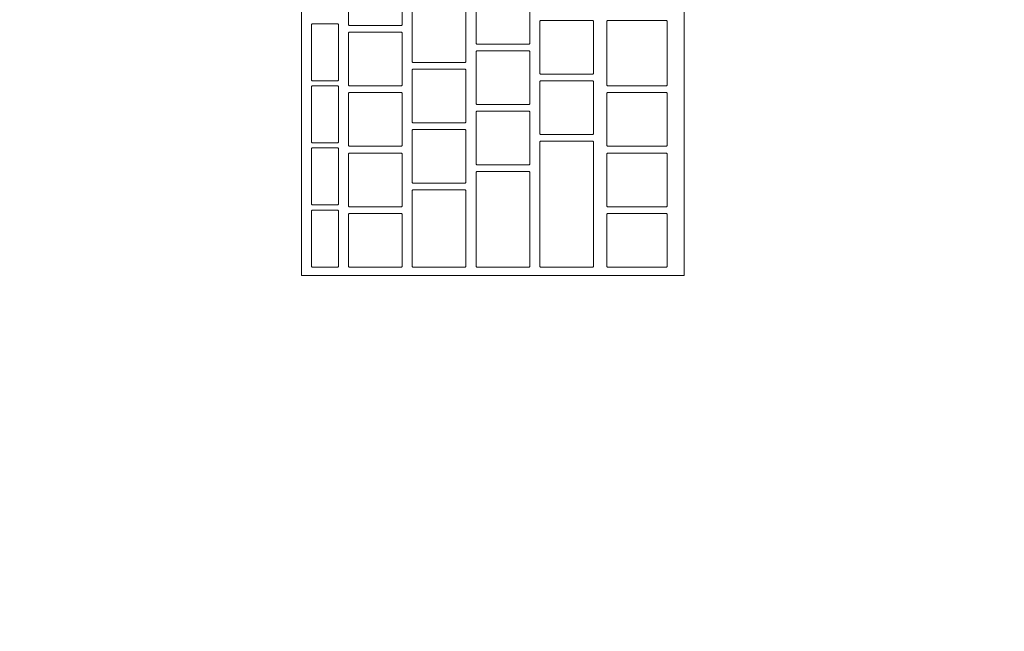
# Model space of a CAD drawing. Header units: metres. Extents: x -3.6 to 90.7, y -11.1 to 18.
# Tile 662 of 708: x 54.906 to 55.199, y 11.721 to 11.903. Entities that reach past the tile are written whole.
import ezdxf

# ---------------------------------------------------------------- set-up
doc = ezdxf.new("R2010")
doc.units = ezdxf.units.M
doc.header["$MEASUREMENT"] = 0
doc.linetypes.add('Wipeout_Contour', pattern=[1, 0, -1])
doc.layers.add('152 - Bemaßung_ Beschriftung.Ausbau', color=7, linetype='Continuous')
doc.layers.add('701 - Einrichtung.Möbel', color=7, linetype='Continuous')
doc.styles.add('ERSTELLTER_STIL_2', font='txt')
doc.dimstyles.new('ERSTELLTER_STIL__3', dxfattribs={"dimtxt": 0.1, "dimasz": 0.0532, "dimexe": 0.18, "dimexo": 0.0625, "dimgap": 0, "dimtad": 1, "dimtih": 1, "dimtoh": 1, "dimzin": 0, "dimdsep": 46, "dimtxsty": 'ERSTELLTER_STIL_2', "dimblk": 'ARROWHEAD_2', "dimblk1": 'ARROWHEAD_2', "dimblk2": 'ARROWHEAD_2', "dimcen": 0.09, "dimse1": 1, "dimse2": 1, "dimclrd": 7, "dimclre": 7, "dimclrt": 7, "dimazin": 0, "dimtfac": 1, "dimtdec": 4, "dimtmove": 0, "dimatfit": 3, "dimfxl": 1, "dimtolj": 1, "dimtzin": 0, "dimarcsym": 0})

# ---------------------------------------------------------------- blocks, each defined once
blk = doc.blocks.new('*D280')
at = {"layer": '152 - Bemaßung_ Beschriftung.Ausbau', "color": 7, "linetype": 'Continuous', "lineweight": 5}
for p, q in [((54.59997, 15.3025), (54.59997, 15.4075)), ((58.055, 15.3025), (58.055, 15.4075)), ((54.62018, 15.39), (54.57977, 15.32)), ((58.07521, 15.39), (58.03479, 15.32)), ((54.59997, 15.355), (58.055, 15.355))]:
    blk.add_line(p, q, dxfattribs=at)
at = {"layer": '152 - Bemaßung_ Beschriftung.Ausbau', "color": 7, "lineweight": 5, "char_height": 0.1, "attachment_point": 7, "style": 'ERSTELLTER_STIL_2'}
for s, insert in [('\\A1;{\\pql;\\fArial|b0|i0|c0|p38;3,45\\fArial|b0|i0|c0|p38;\\A1{\\H.66x;\\S5^  ;}}', (56.09353, 15.35559)), ('\\A1;{\\pql;\\fArial|b0|i0|c0|p38;14}', (57.883, 15.375))]:
    blk.add_mtext(s, dxfattribs=dict(at, insert=insert))
blk = doc.blocks.new('ARROWHEAD_2')
at = {"color": 0, "linetype": 'Continuous', "lineweight": 0}
for p, q in [((-0.3781, -0.655), (0.3781, 0.655)), ((0, 0), (-1, 0))]:
    blk.add_line(p, q, dxfattribs=at)

msp = doc.modelspace()

# ---------------------------------------------------------------- wipeouts: each hides what was drawn before it
at = {"color": 254, "linetype": 'Wipeout_Contour', "lineweight": 0, "ltscale": 341.086211}
msp.add_wipeout([(54.59997, 10.68998), (56.79997, 10.68998), (56.79997, 11.48998), (55.39997, 11.48998), (55.39997, 12.68998), (54.59997, 12.68998)], dxfattribs=at).dxf.layer = '701 - Einrichtung.Möbel'

# ---------------------------------------------------------------- next in the draw order: wipeouts: each hides what was drawn before it
at = {"color": 254, "linetype": 'Wipeout_Contour', "lineweight": 0, "ltscale": 225.330945}
msp.add_wipeout([(55.10389, 11.82684), (55.10389, 12.08884), (54.98989, 12.08884), (54.98989, 11.82684)], dxfattribs=at).dxf.layer = '701 - Einrichtung.Möbel'

# ---------------------------------------------------------------- next in the draw order: linework, layer by layer
at = {"layer": '701 - Einrichtung.Möbel', "color": 7, "linetype": 'Continuous', "lineweight": 5, "flags": 128}
msp.add_lwpolyline([(55.10389, 11.82684), (55.10389, 12.08884), (54.98989, 12.08884), (54.98989, 11.82684)], close=True, dxfattribs=at)

# ---------------------------------------------------------------- next in the draw order: wipeouts: each hides what was drawn before it
at = {"color": 254, "linetype": 'Wipeout_Contour', "lineweight": 0, "ltscale": 506.112869}
msp.add_wipeout([(55.01989, 11.90934), (55.01989, 11.91714), (55.01969, 11.91734), (55.00409, 11.91734), (55.00389, 11.91714), (55.00389, 11.90154), (55.00409, 11.90134), (55.01969, 11.90134), (55.01989, 11.90154)], dxfattribs=at).dxf.layer = '701 - Einrichtung.Möbel'
at = {"color": 254, "linetype": 'Wipeout_Contour', "lineweight": 0, "ltscale": 506.436631}
msp.add_wipeout([(55.05789, 11.90384), (55.05789, 11.91164), (55.05769, 11.91184), (55.04209, 11.91184), (55.04189, 11.91164), (55.04189, 11.89604), (55.04209, 11.89584), (55.05769, 11.89584), (55.05789, 11.89604)], dxfattribs=at).dxf.layer = '701 - Einrichtung.Möbel'
at = {"color": 254, "linetype": 'Wipeout_Contour', "lineweight": 0, "ltscale": 506.259036}
msp.add_wipeout([(55.03889, 11.89834), (55.03889, 11.90614), (55.03869, 11.90634), (55.02309, 11.90634), (55.02289, 11.90614), (55.02289, 11.89054), (55.02309, 11.89034), (55.03869, 11.89034), (55.03889, 11.89054)], dxfattribs=at).dxf.layer = '701 - Einrichtung.Möbel'
at = {"color": 254, "linetype": 'Wipeout_Contour', "lineweight": 0, "ltscale": 506.586633}
msp.add_wipeout([(55.07689, 11.89484), (55.07689, 11.90264), (55.07669, 11.90284), (55.06109, 11.90284), (55.06089, 11.90264), (55.06089, 11.88704), (55.06109, 11.88684), (55.07669, 11.88684), (55.07689, 11.88704)], dxfattribs=at).dxf.layer = '701 - Einrichtung.Möbel'
at = {"color": 254, "linetype": 'Wipeout_Contour', "lineweight": 0, "ltscale": 506.769141}
msp.add_wipeout([(55.09889, 11.89309), (55.09889, 11.90264), (55.09869, 11.90284), (55.08109, 11.90284), (55.08089, 11.90264), (55.08089, 11.88354), (55.08109, 11.88334), (55.09869, 11.88334), (55.09889, 11.88354)], dxfattribs=at).dxf.layer = '701 - Einrichtung.Möbel'
at = {"color": 254, "linetype": 'Wipeout_Contour', "lineweight": 0, "ltscale": 505.946604}
msp.add_wipeout([(55.00089, 11.89334), (55.00089, 11.90164), (55.00069, 11.90184), (54.99309, 11.90184), (54.99289, 11.90164), (54.99289, 11.88504), (54.99309, 11.88484), (55.00069, 11.88484), (55.00089, 11.88504)], dxfattribs=at).dxf.layer = '701 - Einrichtung.Möbel'
at = {"color": 254, "linetype": 'Wipeout_Contour', "lineweight": 0, "ltscale": 506.078586}
msp.add_wipeout([(55.01989, 11.89134), (55.01989, 11.89914), (55.01969, 11.89934), (55.00409, 11.89934), (55.00389, 11.89914), (55.00389, 11.88354), (55.00409, 11.88334), (55.01969, 11.88334), (55.01989, 11.88354)], dxfattribs=at).dxf.layer = '701 - Einrichtung.Möbel'
at = {"color": 254, "linetype": 'Wipeout_Contour', "lineweight": 0, "ltscale": 506.402386}
msp.add_wipeout([(55.05789, 11.88584), (55.05789, 11.89364), (55.05769, 11.89384), (55.04209, 11.89384), (55.04189, 11.89364), (55.04189, 11.87804), (55.04209, 11.87784), (55.05769, 11.87784), (55.05789, 11.87804)], dxfattribs=at).dxf.layer = '701 - Einrichtung.Möbel'
at = {"color": 254, "linetype": 'Wipeout_Contour', "lineweight": 0, "ltscale": 506.224794}
msp.add_wipeout([(55.03889, 11.88034), (55.03889, 11.88814), (55.03869, 11.88834), (55.02309, 11.88834), (55.02289, 11.88814), (55.02289, 11.87254), (55.02309, 11.87234), (55.03869, 11.87234), (55.03889, 11.87254)], dxfattribs=at).dxf.layer = '701 - Einrichtung.Möbel'
at = {"color": 254, "linetype": 'Wipeout_Contour', "lineweight": 0, "ltscale": 506.552423}
msp.add_wipeout([(55.07689, 11.87684), (55.07689, 11.88464), (55.07669, 11.88484), (55.06109, 11.88484), (55.06089, 11.88464), (55.06089, 11.86904), (55.06109, 11.86884), (55.07669, 11.86884), (55.07689, 11.86904)], dxfattribs=at).dxf.layer = '701 - Einrichtung.Möbel'
at = {"color": 254, "linetype": 'Wipeout_Contour', "lineweight": 0, "ltscale": 505.911404}
msp.add_wipeout([(55.00089, 11.87484), (55.00089, 11.88314), (55.00069, 11.88334), (54.99309, 11.88334), (54.99289, 11.88314), (54.99289, 11.86654), (54.99309, 11.86634), (55.00069, 11.86634), (55.00089, 11.86654)], dxfattribs=at).dxf.layer = '701 - Einrichtung.Möbel'
at = {"color": 254, "linetype": 'Wipeout_Contour', "lineweight": 0, "ltscale": 506.044352}
msp.add_wipeout([(55.01989, 11.87334), (55.01989, 11.88114), (55.01969, 11.88134), (55.00409, 11.88134), (55.00389, 11.88114), (55.00389, 11.86554), (55.00409, 11.86534), (55.01969, 11.86534), (55.01989, 11.86554)], dxfattribs=at).dxf.layer = '701 - Einrichtung.Möbel'
at = {"color": 254, "linetype": 'Wipeout_Contour', "lineweight": 0, "ltscale": 506.731489}
msp.add_wipeout([(55.09889, 11.87334), (55.09889, 11.88114), (55.09869, 11.88134), (55.08109, 11.88134), (55.08089, 11.88114), (55.08089, 11.86554), (55.08109, 11.86534), (55.09869, 11.86534), (55.09889, 11.86554)], dxfattribs=at).dxf.layer = '701 - Einrichtung.Möbel'
at = {"color": 254, "linetype": 'Wipeout_Contour', "lineweight": 0, "ltscale": 506.368189}
msp.add_wipeout([(55.05789, 11.86784), (55.05789, 11.87564), (55.05769, 11.87584), (55.04209, 11.87584), (55.04189, 11.87564), (55.04189, 11.86004), (55.04209, 11.85984), (55.05769, 11.85984), (55.05789, 11.86004)], dxfattribs=at).dxf.layer = '701 - Einrichtung.Möbel'
at = {"color": 254, "linetype": 'Wipeout_Contour', "lineweight": 0, "ltscale": 506.190602}
msp.add_wipeout([(55.03889, 11.86234), (55.03889, 11.87014), (55.03869, 11.87034), (55.02309, 11.87034), (55.02289, 11.87014), (55.02289, 11.85454), (55.02309, 11.85434), (55.03869, 11.85434), (55.03889, 11.85454)], dxfattribs=at).dxf.layer = '701 - Einrichtung.Möbel'
at = {"color": 254, "linetype": 'Wipeout_Contour', "lineweight": 0, "ltscale": 506.498522}
msp.add_wipeout([(55.07689, 11.84809), (55.07689, 11.86664), (55.07669, 11.86684), (55.06109, 11.86684), (55.06089, 11.86664), (55.06089, 11.82954), (55.06109, 11.82934), (55.07669, 11.82934), (55.07689, 11.82954)], dxfattribs=at).dxf.layer = '701 - Einrichtung.Möbel'
at = {"color": 254, "linetype": 'Wipeout_Contour', "lineweight": 0, "ltscale": 505.876257}
msp.add_wipeout([(55.00089, 11.85634), (55.00089, 11.86464), (55.00069, 11.86484), (54.99309, 11.86484), (54.99289, 11.86464), (54.99289, 11.84804), (54.99309, 11.84784), (55.00069, 11.84784), (55.00089, 11.84804)], dxfattribs=at).dxf.layer = '701 - Einrichtung.Möbel'
at = {"color": 254, "linetype": 'Wipeout_Contour', "lineweight": 0, "ltscale": 506.010168}
msp.add_wipeout([(55.01989, 11.85534), (55.01989, 11.86314), (55.01969, 11.86334), (55.00409, 11.86334), (55.00389, 11.86314), (55.00389, 11.84754), (55.00409, 11.84734), (55.01969, 11.84734), (55.01989, 11.84754)], dxfattribs=at).dxf.layer = '701 - Einrichtung.Möbel'
at = {"color": 254, "linetype": 'Wipeout_Contour', "lineweight": 0, "ltscale": 506.697351}
msp.add_wipeout([(55.09889, 11.85534), (55.09889, 11.86314), (55.09869, 11.86334), (55.08109, 11.86334), (55.08089, 11.86314), (55.08089, 11.84754), (55.08109, 11.84734), (55.09869, 11.84734), (55.09889, 11.84754)], dxfattribs=at).dxf.layer = '701 - Einrichtung.Möbel'
at = {"color": 254, "linetype": 'Wipeout_Contour', "lineweight": 0, "ltscale": 506.32261}
msp.add_wipeout([(55.05789, 11.84359), (55.05789, 11.85764), (55.05769, 11.85784), (55.04209, 11.85784), (55.04189, 11.85764), (55.04189, 11.82954), (55.04209, 11.82934), (55.05769, 11.82934), (55.05789, 11.82954)], dxfattribs=at).dxf.layer = '701 - Einrichtung.Möbel'
at = {"color": 254, "linetype": 'Wipeout_Contour', "lineweight": 0, "ltscale": 506.15008}
msp.add_wipeout([(55.03889, 11.84084), (55.03889, 11.85214), (55.03869, 11.85234), (55.02309, 11.85234), (55.02289, 11.85214), (55.02289, 11.82954), (55.02309, 11.82934), (55.03869, 11.82934), (55.03889, 11.82954)], dxfattribs=at).dxf.layer = '701 - Einrichtung.Möbel'
at = {"color": 254, "linetype": 'Wipeout_Contour', "lineweight": 0, "ltscale": 505.841163}
msp.add_wipeout([(55.00089, 11.83784), (55.00089, 11.84614), (55.00069, 11.84634), (54.99309, 11.84634), (54.99289, 11.84614), (54.99289, 11.82954), (54.99309, 11.82934), (55.00069, 11.82934), (55.00089, 11.82954)], dxfattribs=at).dxf.layer = '701 - Einrichtung.Möbel'
at = {"color": 254, "linetype": 'Wipeout_Contour', "lineweight": 0, "ltscale": 505.976033}
msp.add_wipeout([(55.01989, 11.83734), (55.01989, 11.84514), (55.01969, 11.84534), (55.00409, 11.84534), (55.00389, 11.84514), (55.00389, 11.82954), (55.00409, 11.82934), (55.01969, 11.82934), (55.01989, 11.82954)], dxfattribs=at).dxf.layer = '701 - Einrichtung.Möbel'
at = {"color": 254, "linetype": 'Wipeout_Contour', "lineweight": 0, "ltscale": 506.663263}
msp.add_wipeout([(55.09889, 11.83734), (55.09889, 11.84514), (55.09869, 11.84534), (55.08109, 11.84534), (55.08089, 11.84514), (55.08089, 11.82954), (55.08109, 11.82934), (55.09869, 11.82934), (55.09889, 11.82954)], dxfattribs=at).dxf.layer = '701 - Einrichtung.Möbel'

# ---------------------------------------------------------------- next in the draw order: linework, layer by layer
at = {"layer": '701 - Einrichtung.Möbel', "color": 7, "linetype": 'Continuous', "lineweight": 5, "flags": 128}
for points in [[(55.01989, 11.90934), (55.01989, 11.91714), (55.01969, 11.91734), (55.00409, 11.91734), (55.00389, 11.91714), (55.00389, 11.90154), (55.00409, 11.90134), (55.01969, 11.90134), (55.01989, 11.90154)], [(55.05789, 11.90384), (55.05789, 11.91164), (55.05769, 11.91184), (55.04209, 11.91184), (55.04189, 11.91164), (55.04189, 11.89604), (55.04209, 11.89584), (55.05769, 11.89584), (55.05789, 11.89604)], [(55.03889, 11.89834), (55.03889, 11.90614), (55.03869, 11.90634), (55.02309, 11.90634), (55.02289, 11.90614), (55.02289, 11.89054), (55.02309, 11.89034), (55.03869, 11.89034), (55.03889, 11.89054)], [(55.07689, 11.89484), (55.07689, 11.90264), (55.07669, 11.90284), (55.06109, 11.90284), (55.06089, 11.90264), (55.06089, 11.88704), (55.06109, 11.88684), (55.07669, 11.88684), (55.07689, 11.88704)], [(55.09889, 11.89309), (55.09889, 11.90264), (55.09869, 11.90284), (55.08109, 11.90284), (55.08089, 11.90264), (55.08089, 11.88354), (55.08109, 11.88334), (55.09869, 11.88334), (55.09889, 11.88354)], [(55.00089, 11.89334), (55.00089, 11.90164), (55.00069, 11.90184), (54.99309, 11.90184), (54.99289, 11.90164), (54.99289, 11.88504), (54.99309, 11.88484), (55.00069, 11.88484), (55.00089, 11.88504)], [(55.01989, 11.89134), (55.01989, 11.89914), (55.01969, 11.89934), (55.00409, 11.89934), (55.00389, 11.89914), (55.00389, 11.88354), (55.00409, 11.88334), (55.01969, 11.88334), (55.01989, 11.88354)], [(55.05789, 11.88584), (55.05789, 11.89364), (55.05769, 11.89384), (55.04209, 11.89384), (55.04189, 11.89364), (55.04189, 11.87804), (55.04209, 11.87784), (55.05769, 11.87784), (55.05789, 11.87804)], [(55.03889, 11.88034), (55.03889, 11.88814), (55.03869, 11.88834), (55.02309, 11.88834), (55.02289, 11.88814), (55.02289, 11.87254), (55.02309, 11.87234), (55.03869, 11.87234), (55.03889, 11.87254)], [(55.07689, 11.87684), (55.07689, 11.88464), (55.07669, 11.88484), (55.06109, 11.88484), (55.06089, 11.88464), (55.06089, 11.86904), (55.06109, 11.86884), (55.07669, 11.86884), (55.07689, 11.86904)], [(55.00089, 11.87484), (55.00089, 11.88314), (55.00069, 11.88334), (54.99309, 11.88334), (54.99289, 11.88314), (54.99289, 11.86654), (54.99309, 11.86634), (55.00069, 11.86634), (55.00089, 11.86654)], [(55.01989, 11.87334), (55.01989, 11.88114), (55.01969, 11.88134), (55.00409, 11.88134), (55.00389, 11.88114), (55.00389, 11.86554), (55.00409, 11.86534), (55.01969, 11.86534), (55.01989, 11.86554)], [(55.09889, 11.87334), (55.09889, 11.88114), (55.09869, 11.88134), (55.08109, 11.88134), (55.08089, 11.88114), (55.08089, 11.86554), (55.08109, 11.86534), (55.09869, 11.86534), (55.09889, 11.86554)], [(55.05789, 11.86784), (55.05789, 11.87564), (55.05769, 11.87584), (55.04209, 11.87584), (55.04189, 11.87564), (55.04189, 11.86004), (55.04209, 11.85984), (55.05769, 11.85984), (55.05789, 11.86004)], [(55.03889, 11.86234), (55.03889, 11.87014), (55.03869, 11.87034), (55.02309, 11.87034), (55.02289, 11.87014), (55.02289, 11.85454), (55.02309, 11.85434), (55.03869, 11.85434), (55.03889, 11.85454)], [(55.07689, 11.84809), (55.07689, 11.86664), (55.07669, 11.86684), (55.06109, 11.86684), (55.06089, 11.86664), (55.06089, 11.82954), (55.06109, 11.82934), (55.07669, 11.82934), (55.07689, 11.82954)], [(55.00089, 11.85634), (55.00089, 11.86464), (55.00069, 11.86484), (54.99309, 11.86484), (54.99289, 11.86464), (54.99289, 11.84804), (54.99309, 11.84784), (55.00069, 11.84784), (55.00089, 11.84804)], [(55.01989, 11.85534), (55.01989, 11.86314), (55.01969, 11.86334), (55.00409, 11.86334), (55.00389, 11.86314), (55.00389, 11.84754), (55.00409, 11.84734), (55.01969, 11.84734), (55.01989, 11.84754)], [(55.09889, 11.85534), (55.09889, 11.86314), (55.09869, 11.86334), (55.08109, 11.86334), (55.08089, 11.86314), (55.08089, 11.84754), (55.08109, 11.84734), (55.09869, 11.84734), (55.09889, 11.84754)], [(55.05789, 11.84359), (55.05789, 11.85764), (55.05769, 11.85784), (55.04209, 11.85784), (55.04189, 11.85764), (55.04189, 11.82954), (55.04209, 11.82934), (55.05769, 11.82934), (55.05789, 11.82954)], [(55.03889, 11.84084), (55.03889, 11.85214), (55.03869, 11.85234), (55.02309, 11.85234), (55.02289, 11.85214), (55.02289, 11.82954), (55.02309, 11.82934), (55.03869, 11.82934), (55.03889, 11.82954)], [(55.00089, 11.83784), (55.00089, 11.84614), (55.00069, 11.84634), (54.99309, 11.84634), (54.99289, 11.84614), (54.99289, 11.82954), (54.99309, 11.82934), (55.00069, 11.82934), (55.00089, 11.82954)], [(55.01989, 11.83734), (55.01989, 11.84514), (55.01969, 11.84534), (55.00409, 11.84534), (55.00389, 11.84514), (55.00389, 11.82954), (55.00409, 11.82934), (55.01969, 11.82934), (55.01989, 11.82954)], [(55.09889, 11.83734), (55.09889, 11.84514), (55.09869, 11.84534), (55.08109, 11.84534), (55.08089, 11.84514), (55.08089, 11.82954), (55.08109, 11.82934), (55.09869, 11.82934), (55.09889, 11.82954)]]:
    msp.add_lwpolyline(points, close=True, dxfattribs=at)

# ---------------------------------------------------------------- next in the draw order: dimensions: what is measured, and where the dimension line sits
at = {"layer": '152 - Bemaßung_ Beschriftung.Ausbau', "color": 7, "linetype": 'Continuous', "lineweight": 5}
dim = msp.add_linear_dim(base=(58.055, 15.355), p1=(54.59997, 10.74998), p2=(58.055, 10.62749), dimstyle='ERSTELLTER_STIL__3', dxfattribs=at)
dim.commit()
dim.dimension.update_dxf_attribs({"geometry": '*D280', "text_midpoint": (56.35847, 15.425), "dimtype": 160})

doc.saveas('drawing.dxf')
